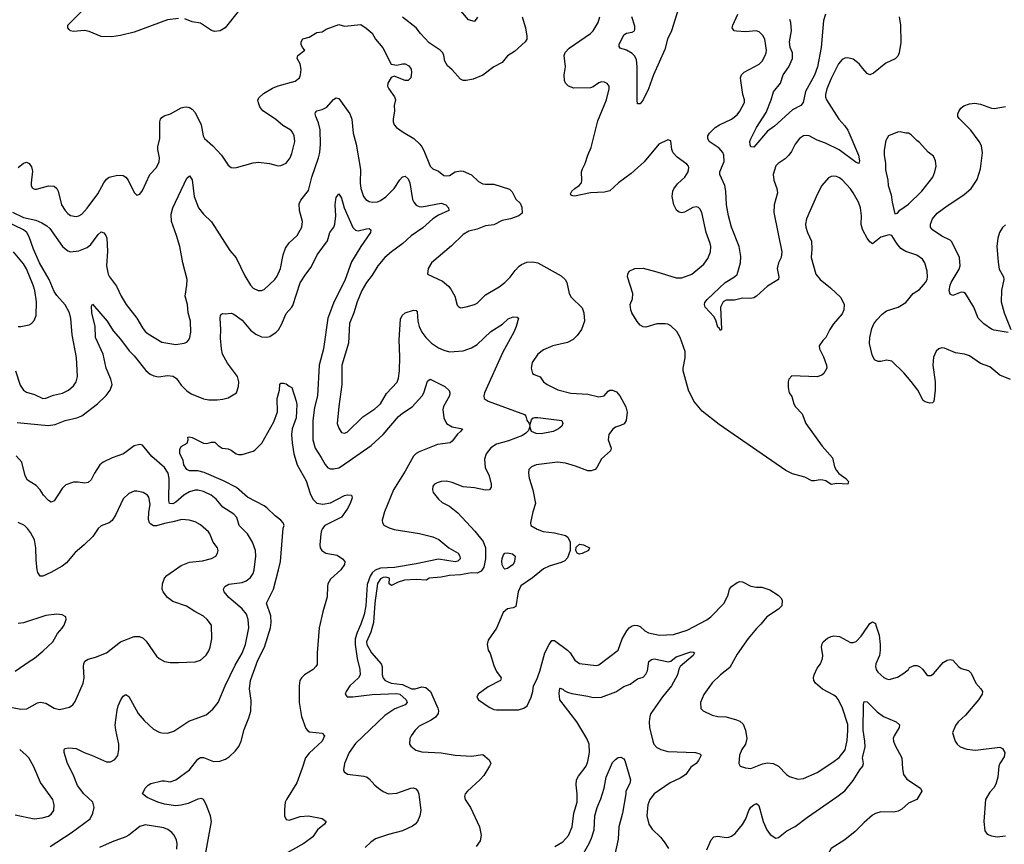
# Model space of a CAD drawing. Header units: inches. Extents: x 1682530 to 1839546, y 640742 to 791647.
# Tile 470 of 656: x 1723902 to 1731022, y 771925 to 777890. Entities that reach past the tile are written whole.
import ezdxf

# ---------------------------------------------------------------- set-up
doc = ezdxf.new("R2010")
doc.units = ezdxf.units.IN
doc.header["$MEASUREMENT"] = 0
doc.layers.add('B7727', color=7, linetype='Continuous')
doc.layers.add('B7737', color=7, linetype='Continuous')

msp = doc.modelspace()

# ---------------------------------------------------------------- linework, layer by layer
at = {"layer": 'B7727', "color": 5}
for points, elevation in [([(1728678.4, 778010), (1728615.5, 777810), (1728587.3, 777750), (1728566.3, 777673.7), (1728485.8, 777490), (1728450.2, 777389.8), (1728410, 777309.3), (1728390, 777281.2), (1728381.2, 777281.2), (1728370, 777282), (1728366.9, 777306.9), (1728367.9, 777550), (1728361.6, 777601.6), (1728347.4, 777627.4), (1728330, 777644.4), (1728290, 777668.5), (1728244.9, 777684.9), (1728236.6, 777696.6), (1728236.3, 777710), (1728270, 777780.4), (1728290, 777791.8), (1728330, 777798.9), (1728347.3, 777810), (1728350, 777818), (1728350, 777842), (1728329.6, 777910.4)], 760), ([(1725050, 777899.3), (1724970, 777888.6), (1724730, 777800.3), (1724630, 777775.3), (1724567.1, 777767.1), (1724490, 777767.8), (1724404.4, 777804.4), (1724370, 777811.5), (1724290, 777805.6), (1724270, 777809.5), (1724258.9, 777818.9), (1724249.2, 777830), (1724249.3, 777850), (1724349.7, 777950.3)], 780), ([(1725482.8, 777950), (1725387.7, 777830), (1725350.8, 777810), (1725310, 777805.1), (1725290, 777811.6), (1725210, 777864.2), (1725150, 777874.7), (1725095.9, 777895.9)], 780), ([(1727211.8, 777908.2), (1727190, 777878), (1727148.6, 777888.6), (1727077, 777970)], 760), ([(1727536.4, 777910), (1727559.3, 777830), (1727570.4, 777770), (1727570.4, 777750), (1727557.3, 777730), (1727479.3, 777660.7), (1727430.4, 777629.6), (1727390, 777581.2), (1727330, 777549), (1727250, 777489.3), (1727180.5, 777459.5), (1727130, 777449.6), (1727110, 777449.6), (1727090, 777459.5), (1727030, 777527), (1726996.6, 777556.6), (1726977, 777590), (1726969.6, 777630), (1726960.7, 777650), (1726943.7, 777670), (1726862, 777722), (1726799.5, 777790), (1726769.4, 777830), (1726670, 777907.8)], 780), ([(1730000, 776367.8), (1729995.8, 776375.8), (1729988.2, 776408.2), (1729989.7, 776470), (1729981.7, 776530), (1729968.3, 776570), (1729930, 776636.3), (1729910, 776666.3), (1729850, 776731.8), (1729830, 776745.1), (1729810, 776754.5), (1729790, 776757), (1729770, 776755.1), (1729750, 776746.6), (1729703, 776690), (1729670.3, 776629.7), (1729592, 776450), (1729584.9, 776410), (1729586.7, 776390), (1729599.5, 776350), (1729627.7, 776287.8), (1729630.4, 776230), (1729626.7, 776170), (1729658.4, 776050), (1729690.4, 776010), (1729766.4, 775950), (1729839.3, 775879.3), (1729863.8, 775830), (1729863, 775790), (1729850, 775761.2), (1729787.3, 775690), (1729760.7, 775650), (1729730.8, 775590), (1729711, 775570), (1729684, 775530), (1729684.9, 775510), (1729715.5, 775450), (1729737.1, 775390), (1729738, 775370), (1729717.3, 775330), (1729702, 775318), (1729670, 775307.3), (1729486.7, 775313.3), (1729464, 775290), (1729459.1, 775270), (1729460.5, 775230), (1729467.7, 775190), (1729484.9, 775164.9), (1729500.4, 775110), (1729512.7, 775090), (1729559.7, 775039.7), (1729586.7, 774970), (1729705.5, 774805.5), (1729779.6, 774719.6), (1729795.3, 774655.3), (1729808.1, 774628.1), (1729826.2, 774606.2), (1729876, 774570), (1729896, 774550), (1729890, 774529.3), (1729810, 774534), (1729770, 774528.7), (1729732.9, 774552.9), (1729710, 774559), (1729690, 774561.2), (1729650, 774553.2), (1729630, 774554), (1729580.1, 774580.1), (1729490, 774604.7), (1729442.9, 774630), (1728960.5, 774960.5), (1728838.5, 775058.5), (1728777.3, 775130), (1728738.4, 775210), (1728700.7, 775350), (1728700.7, 775370), (1728715.1, 775444.9), (1728714.7, 775490), (1728678.2, 775590), (1728654, 775634), (1728610, 775676.4), (1728590, 775687.4), (1728570, 775690.9), (1728510, 775690.9), (1728430, 775665.6), (1728410, 775667), (1728390, 775680.9), (1728366.6, 775706.6), (1728329.7, 775770), (1728322, 775790), (1728317.6, 775830), (1728332.4, 775870), (1728336, 775910), (1728298.3, 776030), (1728298.7, 776050), (1728310, 776070.4), (1728350.9, 776089.1), (1728410, 776091.4), (1728510, 776066), (1728650, 776022), (1728690, 776022.4), (1728762.9, 776050), (1728850, 776122), (1728878.7, 776161.3), (1728898.3, 776210), (1728899.8, 776250), (1728895.3, 776270), (1728866.6, 776350), (1728834.6, 776494.6), (1728821.3, 776521.3), (1728810, 776532.3), (1728795.3, 776535.3), (1728770, 776531.6), (1728710, 776497), (1728690, 776492.3), (1728670, 776497.2), (1728651.8, 776511.8), (1728631.5, 776551.5), (1728621.6, 776610), (1728626, 776650), (1728632.5, 776667.5), (1728658, 776702), (1728712.6, 776750), (1728736.9, 776790), (1728740.1, 776820.1), (1728739.5, 776830), (1728725.6, 776845.6), (1728656.1, 776896.1), (1728628, 776928), (1728618.3, 776950), (1728610, 777014), (1728590, 777021.2), (1728524.9, 776990), (1728418.2, 776861.8), (1728323.2, 776776.8), (1728233.4, 776710), (1728170, 776652), (1728130, 776642), (1728030, 776637.4), (1727913.6, 776613.6), (1727890, 776618), (1727886, 776630), (1727896, 776650), (1727916, 776670), (1727948.6, 776691.4), (1727964.2, 776710), (1727968.3, 776730), (1727965.4, 776790), (1727971.1, 776810), (1727991, 776850), (1728009.7, 776910), (1728034.9, 776965.1), (1728082.5, 777157.5), (1728145.1, 777310), (1728165.2, 777390), (1728164, 777410), (1728150, 777428.7), (1728130, 777437.2), (1728110, 777439.3), (1728090, 777432.7), (1728050, 777404), (1728030, 777397.2), (1727910, 777395.8), (1727869.6, 777410), (1727849.8, 777429.8), (1727841.5, 777450), (1727840.3, 777490), (1727848.7, 777550), (1727840.4, 777630), (1727847, 777653), (1727875, 777685), (1728029.7, 777790), (1728049.7, 777810), (1728084.7, 777870), (1728098.3, 777910)], 780), ([(1730000, 777536.8), (1729972.3, 777570), (1729930, 777603.7), (1729890, 777615.1), (1729870, 777612.3), (1729850, 777602), (1729822.6, 777570), (1729770, 777465.6), (1729738.9, 777390), (1729728.3, 777350), (1729728.2, 777330), (1729736.5, 777310), (1729826.9, 777170), (1729870, 777122), (1729891.3, 777090), (1729969.1, 776910), (1729976.1, 776870), (1729970.3, 776849.7), (1729950, 776857.4), (1729828.2, 776948.2), (1729730, 776997.5), (1729670, 777018), (1729610, 777048.8), (1729590, 777052.7), (1729570, 777049.7), (1729541.1, 777030), (1729510.3, 776990), (1729484.3, 776935.7), (1729465.2, 776910), (1729437.3, 776882.7), (1729386.4, 776850), (1729370, 776831.8), (1729350.3, 776769.7), (1729356, 776730), (1729378, 776670), (1729382.8, 776637.2), (1729356.9, 776550), (1729355.3, 776495.3), (1729414.3, 776210), (1729408.9, 776170), (1729390.2, 776130), (1729380.3, 776090), (1729391.7, 776030), (1729388.3, 776011.7), (1729310, 775962.4), (1729230, 775889.7), (1729210, 775876.9), (1729190, 775872.2), (1729130, 775876.4), (1729070, 775861.6), (1729010, 775861.6), (1728990, 775849.4), (1728970.4, 775810), (1728978, 775650), (1728970, 775642), (1728959.5, 775659.5), (1728950, 775665.2), (1728936.2, 775716.2), (1728922.7, 775742.7), (1728858.7, 775810), (1728854, 775830), (1728856.2, 775843.8), (1728874, 775866), (1729003.1, 775990), (1729071.3, 776028.7), (1729090, 776046.7), (1729114.5, 776130), (1729118, 776178), (1729103.8, 776250), (1729048.4, 776390), (1729026.9, 776470), (1729012.2, 776550), (1729007.4, 776650), (1729000.6, 776690), (1728964, 776770), (1728965.1, 776790), (1728995.6, 776864.4), (1728994.6, 776910), (1728985.8, 776930), (1728959.6, 776959.6), (1728887.6, 777010), (1728877.6, 777030), (1728877.6, 777050), (1728889.6, 777070), (1728931.6, 777110), (1728961.6, 777130), (1729049.9, 777170.1), (1729090, 777202.3), (1729110, 777228.8), (1729142.7, 777290), (1729143.5, 777310), (1729132.6, 777350), (1729116.9, 777450), (1729115.6, 777470), (1729121.6, 777490), (1729140.7, 777510), (1729250.7, 777569.3), (1729271.1, 777590), (1729293.5, 777630), (1729299.2, 777650), (1729301.5, 777670), (1729291, 777750), (1729275.3, 777775.3), (1729250, 777801.3), (1729228.5, 777808.5), (1729150, 777801.8), (1729085.8, 777805.8), (1729069.6, 777810), (1729053.5, 777830), (1729058.2, 777850), (1729096.5, 777930)], 760), ([(1729730, 777929.5), (1729714.9, 777885.1), (1729698, 777690), (1729670.5, 777549.5), (1729650, 777489.8), (1729583.5, 777370), (1729568.9, 777291.1), (1729550.2, 777269.8), (1729490, 777238.3), (1729359.7, 777120.3), (1729310, 777084.2), (1729210, 776967), (1729190, 776969.3), (1729183.6, 776983.6), (1729183.1, 777010), (1729190, 777027.3), (1729229.7, 777110), (1729301.3, 777218.7), (1729337.1, 777310), (1729352.9, 777367.1), (1729404, 777430), (1729423.1, 777490), (1729464.1, 777550), (1729489.8, 777610), (1729489.8, 777649.8), (1729474.8, 777690), (1729469, 777729), (1729482.4, 777810), (1729479.1, 777870), (1729472.5, 777892.5)], 740), ([(1723890, 776821.8), (1723930, 776852.9), (1723950, 776858.4), (1723970, 776850.6), (1723986.5, 776826.5), (1723995.3, 776795.3), (1723983.6, 776710), (1723985.2, 776690), (1723993, 776673), (1724010, 776663.1), (1724024, 776664), (1724110, 776687.8), (1724150, 776685.4), (1724169.5, 776669.5), (1724179.8, 776650), (1724204.5, 776550), (1724230, 776508.7), (1724250, 776487), (1724270, 776473.4), (1724310, 776465.7), (1724330, 776470.3), (1724350, 776483.1), (1724390, 776526), (1724465.8, 776630), (1724510, 776710.3), (1724530, 776736.1), (1724550, 776750.2), (1724610, 776766.3), (1724650, 776763.1), (1724670.2, 776750.2), (1724686, 776730), (1724730, 776641), (1724750, 776621), (1724770, 776626.8), (1724790, 776654), (1724843.6, 776770), (1724890, 776820.7), (1724910, 776861), (1724912.7, 776890), (1724900.8, 776950), (1724901.2, 776970), (1724914.8, 777030), (1724915.7, 777150), (1724920.8, 777170), (1724930, 777183.1), (1724946.6, 777193.4), (1724991.5, 777208.5), (1725070, 777251.5), (1725090, 777257.4), (1725110, 777260.3), (1725130, 777255.3), (1725150, 777242.4), (1725170, 777219.3), (1725214.3, 777130), (1725229, 777050), (1725238, 777030), (1725297.6, 776977.6), (1725360.4, 776910), (1725410, 776837.3), (1725430, 776820.7), (1725450, 776817.3), (1725470, 776820.5), (1725590, 776855.3), (1725630, 776860.3), (1725708.8, 776848.8), (1725770, 776832.4), (1725790, 776835.8), (1725830, 776853), (1725857.4, 776890), (1725870, 776921), (1725887.4, 776990), (1725890.6, 777010), (1725886.6, 777050), (1725875.5, 777075.5), (1725862, 777090), (1725805.7, 777125.7), (1725751.4, 777171.4), (1725660.5, 777230), (1725639.5, 777259.5), (1725627.9, 777287.9), (1725625, 777310), (1725632.9, 777327.1), (1725664.9, 777355.1), (1725730, 777395.6), (1725770, 777412), (1725894.2, 777445.8), (1725925.6, 777470), (1725933.3, 777490), (1725936.9, 777530), (1725929.6, 777570), (1725909.6, 777610.4), (1725912.7, 777630), (1725962.7, 777670), (1725948, 777688), (1725938.4, 777710), (1725937.6, 777730), (1725948.7, 777751.3), (1725996, 777764), (1726050, 777798), (1726090, 777802.8), (1726118.6, 777821.4), (1726210, 777856.3), (1726250, 777843.8), (1726370, 777856), (1726408, 777828), (1726450, 777791.3), (1726475.5, 777750), (1726527.3, 777687.3), (1726587.1, 777567.1), (1726630, 777561), (1726670, 777571), (1726690, 777571), (1726715.9, 777555.9), (1726733, 777533), (1726736.3, 777510), (1726730.6, 777470), (1726711, 777450), (1726688.7, 777450), (1726610, 777481.2), (1726587.7, 777472.3), (1726564.7, 777430), (1726562.8, 777410), (1726570.7, 777390), (1726612.9, 777332.9), (1726618.4, 777310), (1726610.5, 777270), (1726612.7, 777230), (1726601.6, 777170), (1726603, 777150), (1726610.6, 777130), (1726627.3, 777110), (1726675.4, 777075.4), (1726751.2, 777031.2), (1726795.3, 776990), (1726811, 776971), (1726824.3, 776944.3), (1726870.2, 776830.2), (1726890, 776810.4), (1726930, 776794.9), (1726970, 776763.8), (1726990, 776760.4), (1727010, 776763.8), (1727051.2, 776788.8), (1727090, 776795.8), (1727110, 776794), (1727170, 776768.7), (1727219.9, 776719.9), (1727250, 776703.7), (1727270, 776699.5), (1727330, 776699.5), (1727443.4, 776663.4), (1727464.4, 776644.4), (1727490, 776591), (1727522, 776562), (1727533.7, 776533.7), (1727534.8, 776490), (1727511.3, 776470), (1727450.3, 776449.7), (1727390, 776438.3), (1727330, 776406.4), (1727270, 776399), (1727210, 776374), (1727150, 776359.2), (1727110, 776336.3), (1727025.7, 776254.3), (1726881, 776130), (1726856, 776090), (1726852, 776050), (1726958.7, 775998.7), (1727002, 775962), (1727019.9, 775939.9), (1727048.2, 775890), (1727065.5, 775825.5), (1727074.4, 775814.4), (1727090, 775806.4), (1727130, 775812), (1727190, 775828.5), (1727210, 775840.4), (1727270, 775899.3), (1727370, 775958), (1727410, 775988.2), (1727450, 776028.2), (1727483.9, 776076.1), (1727513.1, 776106.9), (1727530, 776119.6), (1727570, 776136), (1727610, 776139.5), (1727650, 776130.3), (1727818.2, 776038.2), (1727846.7, 776010), (1727857.6, 775990), (1727876.4, 775910), (1727890, 775882.8), (1727970, 775804.7), (1727980.7, 775770), (1727986.8, 775710), (1727964, 775650), (1727933.4, 775606.6), (1727903.4, 775576.6), (1727864.4, 775555.6), (1727758, 775530), (1727690, 775502), (1727650, 775469.4), (1727608.5, 775410), (1727601.6, 775370), (1727610, 775331.3), (1727622.4, 775322.4), (1727666.2, 775306.2), (1727690.7, 775270), (1727716, 775250), (1727792.8, 775212.8), (1727887.7, 775187.7), (1728010, 775180.3), (1728090, 775160.7), (1728129.3, 775170), (1728157.5, 775202.5), (1728170, 775210.4), (1728190, 775210.4), (1728216.7, 775196.7), (1728241.3, 775170), (1728284.4, 775090), (1728294, 775050), (1728287.3, 774990), (1728272.7, 774967.3), (1728246.7, 774953.3), (1728210, 774942), (1728190, 774926.6), (1728162, 774890), (1728157.6, 774850), (1728179.1, 774790), (1728174, 774770), (1728110, 774712.3), (1728075.8, 774650), (1728063.4, 774636.6), (1728033.7, 774626.3), (1728010, 774626.3), (1727920.6, 774660.6), (1727850, 774681.7), (1727790, 774689.7), (1727638, 774670), (1727603.9, 774656.1), (1727584.9, 774635.1), (1727582.4, 774610), (1727586.7, 774573.3), (1727611.7, 774490), (1727631.6, 774390), (1727613.1, 774330), (1727596.4, 774250), (1727599.1, 774230), (1727643.4, 774203.4), (1727686.6, 774186.6), (1727770, 774178.5), (1727850, 774159.6), (1727865.5, 774145.5), (1727882.6, 774110), (1727883.9, 774050), (1727862.3, 773997.7), (1727843.6, 773976.4), (1727816.5, 773963.5), (1727730, 773937.7), (1727690, 773918.4), (1727610, 773853.5), (1727525, 773795), (1727507.8, 773752.2), (1727490, 773645.2), (1727470, 773635.1), (1727430, 773627), (1727399.3, 773600.7), (1727350, 773489), (1727290, 773402), (1727283.6, 773370), (1727289, 773330), (1727305.3, 773305.3), (1727330, 773218), (1727350, 773176), (1727382.8, 773130), (1727378.8, 773110), (1727290, 773064.2), (1727217.1, 773010), (1727207.7, 772990), (1727218.8, 772970), (1727296.7, 772916.7), (1727330, 772900.7), (1727350, 772896.3), (1727510, 772896.3), (1727548.7, 772910), (1727572.4, 772927.6), (1727601.3, 772990), (1727613.3, 773030), (1727617.6, 773070), (1727642.4, 773117.6), (1727663.5, 773176.5), (1727699.6, 773310), (1727730, 773370.8), (1727750, 773398.8), (1727770, 773398.8), (1727862.4, 773330), (1727883.1, 773310), (1727916.2, 773256.2), (1727950, 773232.4), (1728070, 773218.7), (1728090, 773223.7), (1728230, 773328.2), (1728258.2, 773410), (1728293, 773470), (1728310, 773490.4), (1728330, 773504.4), (1728350, 773510.5), (1728370, 773508.4), (1728390, 773499.3), (1728423.8, 773470), (1728450, 773454.3), (1728530, 773437.7), (1728630, 773441.7), (1728730, 773473.7), (1728870, 773547.5), (1728900.4, 773570), (1728995.3, 773670), (1729026, 773730), (1729035.1, 773770), (1729049.6, 773790), (1729090, 773819.5), (1729110, 773826.7), (1729130, 773824.4), (1729190, 773792), (1729230, 773784.6), (1729270, 773783.7), (1729325.9, 773765.9), (1729386.7, 773726.7), (1729406.6, 773706.6), (1729414.9, 773690), (1729412.4, 773650), (1729390, 773625.6), (1729306, 773570), (1729262.6, 773517.4), (1729230, 773487), (1729170, 773413.6), (1729090, 773300.7), (1729036.6, 773203.4), (1728970, 773151.6), (1728910, 773092.3), (1728850, 773009), (1728825.5, 772950), (1728827.5, 772907.5), (1728844.7, 772890), (1728910, 772859.5), (1728950, 772850.3), (1729010, 772846), (1729085.5, 772825.5), (1729110, 772814.7), (1729132.8, 772792.8), (1729151.8, 772750), (1729159.5, 772690), (1729150.5, 772650), (1729123.8, 772610), (1729108, 772570), (1729102, 772510), (1729111.3, 772490), (1729150, 772477.1), (1729190, 772472.4), (1729272.9, 772507.1), (1729310, 772514.4), (1729350, 772510.4), (1729388.9, 772488.9), (1729448, 772430), (1729470, 772415.8), (1729530, 772397.1), (1729570, 772400.4), (1729670, 772444.6), (1729782, 772518), (1729827.2, 772552.8), (1729871.1, 772608.9), (1729885.4, 772674.6), (1729891.8, 772748.2), (1729890.6, 772790.6), (1729852.5, 772910), (1729823.9, 772970), (1729810, 772989.7), (1729790, 773004.7), (1729707.5, 773047.5), (1729658, 773090), (1729644.7, 773110), (1729642, 773130), (1729646.6, 773150), (1729670, 773199.1), (1729692.3, 773230), (1729707, 773270), (1729709.5, 773290.5), (1729700.5, 773350), (1729704, 773376), (1729712, 773390), (1729743.5, 773416.5), (1729770, 773428.5), (1729790, 773431.8), (1729830, 773428.5), (1729910, 773384.2), (1729930, 773384.2), (1729950, 773392), (1729988.2, 773430), (1730000, 773447.6)], 780), ([(1723850, 776498.3), (1723930, 776460.1), (1724018.9, 776438.9), (1724060.9, 776420.9), (1724098.9, 776398.9), (1724119.7, 776379.7), (1724211.2, 776250), (1724250, 776217.2), (1724270, 776211.3), (1724330, 776217.5), (1724390, 776241.2), (1724415.6, 776264.4), (1724470, 776337.1), (1724490, 776354.9), (1724510, 776347.7), (1724525.5, 776330), (1724532.4, 776310), (1724535.8, 776215.8), (1724529.2, 776110), (1724540.7, 776050), (1724550.2, 776030), (1724602.3, 775962.3), (1724635.2, 775890), (1724672.8, 775830), (1724749.1, 775730), (1724790, 775660.3), (1724810, 775633.7), (1724830, 775616.5), (1724930, 775557.4), (1725030, 775539.6), (1725091.1, 775548.9), (1725110, 775558), (1725125.3, 775574.7), (1725133, 775590), (1725139.7, 775630), (1725136.9, 775710), (1725121.1, 775770), (1725116.1, 775830), (1725099.2, 775890), (1725110.9, 775970), (1725112, 776010), (1725080.4, 776130), (1725059.8, 776250), (1725036.4, 776330), (1724999.8, 776430), (1724996.2, 776483.8), (1725008.6, 776530), (1725110, 776744), (1725130, 776761), (1725150, 776731.3), (1725163.1, 776610), (1725194.6, 776530), (1725230, 776483.1), (1725290, 776428.4), (1725421.3, 776221.3), (1725466.8, 776166.8), (1725530, 776038), (1725570, 775970.4), (1725590, 775948.8), (1725626.8, 775930), (1725650, 775930.3), (1725670, 775937.6), (1725746.6, 776010), (1725764.5, 776035.5), (1725787.3, 776090), (1725807, 776190), (1725823.8, 776236.2), (1725850, 776275.3), (1725908, 776330), (1725941.1, 776390), (1725946.9, 776430), (1725925.3, 776510), (1725922.7, 776557.3), (1725935.1, 776584.9), (1725990, 776653.4), (1726014, 776750), (1726063.6, 776890), (1726071.7, 776930), (1726076, 776990), (1726073.8, 777093.8), (1726063.2, 777143.2), (1726043.5, 777190), (1726039.1, 777210), (1726041.8, 777218.2), (1726050, 777231.7), (1726090, 777240.9), (1726122.2, 777257.8), (1726170, 777313), (1726190, 777324), (1726210, 777318.8), (1726288.4, 777210), (1726303.1, 777170), (1726314.4, 777070), (1726336.1, 776990), (1726367.1, 776807.1), (1726364.7, 776710), (1726368.3, 776670), (1726389, 776610), (1726404.9, 776590), (1726430, 776573.7), (1726450, 776569), (1726490, 776571.8), (1726510, 776580.9), (1726550, 776609.1), (1726609.8, 776670), (1726650, 776730.4), (1726670, 776752.4), (1726690, 776757.1), (1726710, 776738), (1726722.4, 776710), (1726742.8, 776590), (1726751.7, 776570), (1726770, 776548.7), (1726790, 776538.3), (1726810, 776535.8), (1726950, 776562.3), (1726982.6, 776550), (1727002, 776530), (1727005.5, 776510), (1726930, 776476.8), (1726890, 776449.7), (1726816.6, 776383.4), (1726733.8, 776326.2), (1726672.7, 776270), (1726590, 776210.8), (1726542.8, 776170), (1726491.1, 776110), (1726450, 776042.6), (1726410, 775989.7), (1726376, 775930), (1726342.7, 775850), (1726318.2, 775770), (1726287.2, 775692.8), (1726279.7, 775550), (1726231.8, 775390), (1726232.2, 775250), (1726209.1, 775090.9), (1726198.6, 774970), (1726210, 774934.9), (1726224.7, 774910), (1726230, 774903.6), (1726250, 774898.2), (1726270, 774906.4), (1726382.7, 775017.3), (1726470, 775073.8), (1726510, 775111.7), (1726555.2, 775184.8), (1726631.3, 775268.7), (1726642.4, 775297.6), (1726647.7, 775350), (1726650.5, 775450), (1726645.4, 775574.6), (1726656.3, 775723.7), (1726668.4, 775750), (1726689.6, 775770), (1726750, 775788.5), (1726770, 775787.3), (1726776.5, 775776.5), (1726781.8, 775710), (1726791.1, 775670), (1726810.1, 775630.1), (1726838.5, 775590), (1726879.6, 775550), (1726930, 775516.9), (1726970, 775498.5), (1727010, 775488), (1727110, 775495.5), (1727170, 775516.5), (1727210, 775540.7), (1727310, 775633.8), (1727392.2, 775687.8), (1727434.6, 775725.4), (1727470, 775739.5), (1727498.7, 775738.7), (1727510, 775731), (1727492.9, 775670), (1727475.6, 775630), (1727395.8, 775484.2), (1727262.6, 775190), (1727258.4, 775170), (1727262, 775150), (1727290.8, 775130), (1727553, 775033), (1727562.4, 775022.4), (1727570, 774992), (1727586, 774970), (1727590, 774954), (1727603.7, 774996.3), (1727612.7, 775007.3), (1727627.8, 775012.2), (1727650, 775012.9), (1727822, 774990), (1727830.7, 774970), (1727822.8, 774950), (1727798.8, 774930), (1727758.8, 774910), (1727673.6, 774893.6), (1727636.6, 774896.6), (1727604, 774910), (1727590, 774946), (1727580.7, 774919.3), (1727562.2, 774897.8), (1727538.4, 774881.6), (1727436.8, 774843.2), (1727350, 774819.8), (1727310, 774793.1), (1727274.7, 774750), (1727262.2, 774710), (1727269.1, 774650), (1727297.2, 774590), (1727310.3, 774530), (1727311.7, 774508.3), (1727298.8, 774490), (1727270, 774485.8), (1727190, 774502.8), (1727110, 774510.9), (1727030, 774542.9), (1726987.9, 774552.1), (1726950, 774549.4), (1726919.9, 774540.1), (1726901, 774530), (1726890, 774515.3), (1726887.3, 774490), (1726891, 774470), (1726930, 774421), (1726957.5, 774397.5), (1727010.3, 774370.3), (1727070, 774322), (1727192.7, 774190), (1727254.1, 774114.1), (1727270.1, 774070.1), (1727269.7, 773990), (1727258.3, 773930), (1727238.4, 773901.6), (1727210, 773886.6), (1727170, 773887.7), (1727090, 773873.6), (1727010.3, 773869.7), (1726950, 773857.4), (1726862, 773850), (1726844.7, 773835.3), (1726770, 773839.6), (1726685.7, 773834.3), (1726638.7, 773821.3), (1726590, 773797.2), (1726574, 773810), (1726576.2, 773850), (1726550, 773856.2), (1726530, 773855), (1726510, 773844.7), (1726490, 773811.5), (1726470.2, 773670), (1726460.1, 773530), (1726441.3, 773458.7), (1726410.2, 773390), (1726413.2, 773370), (1726446.4, 773310), (1726515.2, 773230), (1726523.2, 773210), (1726522, 773150), (1726530, 773126.5), (1726543.9, 773110), (1726587.7, 773090), (1726670, 773079.8), (1726734.8, 773050), (1726762.7, 773050), (1726810, 773063.3), (1726838, 773058), (1726872.7, 773030), (1726926.7, 772910), (1726931, 772890), (1726927.5, 772870), (1726910, 772844.5), (1726877.3, 772822.7), (1726790, 772778.3), (1726761.3, 772750), (1726732.4, 772710), (1726724.4, 772690), (1726721.6, 772650), (1726730, 772634.8), (1726765.7, 772605.7), (1726810, 772594.4), (1726950, 772585.8), (1727050, 772569), (1727170, 772562), (1727250, 772573.7), (1727296.7, 772536.7), (1727308, 772510), (1727300.5, 772490), (1727257.6, 772422.4), (1727229.3, 772390.7), (1727139.5, 772310), (1727123.1, 772290), (1727117.6, 772270), (1727123.1, 772250), (1727161.1, 772190), (1727226.3, 772050), (1727239.5, 771990), (1727232.7, 771950), (1727202, 771910)], 760), ([(1723883.7, 774976.3), (1724106.6, 774953.4), (1724158.8, 774961.2), (1724230, 774990.2), (1724316, 775010), (1724350, 775024.4), (1724465.6, 775110), (1724527.8, 775172.2), (1724556.9, 775210), (1724571.2, 775250), (1724561.7, 775290), (1724527.8, 775370), (1724506, 775470), (1724449.8, 775590), (1724447.1, 775670), (1724423.1, 775770), (1724421.2, 775818.8), (1724428, 775832), (1724535.5, 775710), (1724578.3, 775638.3), (1724630, 775579.5), (1724693.3, 775493.3), (1724730, 775457.8), (1724812.8, 775352.8), (1724845.3, 775325.3), (1724872.8, 775312.8), (1724906.4, 775306.4), (1724970, 775316.3), (1725011.5, 775311.5), (1725035, 775295), (1725070, 775245.3), (1725110, 775204.7), (1725142.9, 775182.9), (1725230, 775146.2), (1725270, 775139.6), (1725330, 775139.5), (1725370, 775143.8), (1725410, 775154.8), (1725470, 775191.3), (1725484.2, 775235.8), (1725485.4, 775270), (1725476.8, 775310), (1725405.4, 775405.4), (1725368.4, 775470), (1725360.2, 775510), (1725354.2, 775585.8), (1725357.2, 775650), (1725351.2, 775730), (1725354.5, 775750), (1725360.5, 775759.5), (1725370, 775763.8), (1725390, 775761.7), (1725430, 775767), (1725450, 775760.3), (1725510, 775716.9), (1725570, 775643.6), (1725610, 775614.4), (1725650, 775596.1), (1725690, 775592.9), (1725710, 775598.3), (1725757.4, 775630), (1725772.6, 775647.4), (1725794.4, 775685.6), (1725830, 775764.4), (1725870, 775810.4), (1725876.4, 775823.6), (1725930, 775986.4), (1725970, 776048.4), (1726010, 776099.3), (1726054, 776190), (1726127.1, 776290), (1726144.7, 776350), (1726172.8, 776390), (1726180.4, 776410), (1726188.7, 776471.3), (1726183.7, 776550), (1726187.3, 776590), (1726190, 776602.8), (1726210, 776630.6), (1726230, 776598.8), (1726247.8, 776527.8), (1726310, 776386.4), (1726330, 776367.2), (1726350, 776362.8), (1726410, 776378), (1726430, 776378.4), (1726440.5, 776370), (1726438.7, 776350), (1726370, 776249.3), (1726302.5, 776137.5), (1726256, 776010), (1726170, 775840.5), (1726129.4, 775730), (1726099, 775510), (1726068, 775390), (1726056.6, 775170), (1726034.6, 775085.4), (1726021.8, 774990), (1726020.7, 774850), (1726038.2, 774790), (1726082.9, 774722.9), (1726110, 774672.7), (1726130, 774648.8), (1726150, 774641.7), (1726170, 774640.9), (1726210, 774649.1), (1726230, 774660.3), (1726444.2, 774810), (1726531.1, 774890), (1726641.5, 775018.5), (1726670, 775043.2), (1726739.8, 775090), (1726812.8, 775170), (1726824, 775190), (1726850, 775276), (1726870, 775290.5), (1726977.1, 775237.1), (1727007, 775207), (1727012.2, 775190), (1727010.2, 775170), (1726967.7, 775092.3), (1726963, 775070), (1726968.7, 775010), (1726989.2, 774970), (1727030, 774944), (1727104.7, 774930), (1727090.8, 774910), (1727067.6, 774892.4), (1727030, 774840.7), (1727014, 774830), (1726923.4, 774816.6), (1726790, 774764.8), (1726770, 774752.8), (1726750, 774732.7), (1726690, 774624.7), (1726606.2, 774490), (1726540.2, 774330), (1726522.4, 774270), (1726524.9, 774250), (1726534.4, 774234.4), (1726574, 774214), (1726610, 774203.2), (1726792.1, 774172.1), (1726890, 774148.9), (1726933.4, 774130), (1727006, 774070), (1727071.6, 774031.6), (1727084, 774010), (1727086.3, 773990), (1727070, 773973.7), (1727050, 773968.5), (1726930, 773986.5), (1726770, 773952.8), (1726613.4, 773926.6), (1726510, 773921.6), (1726471.9, 773908.1), (1726450.5, 773889.5), (1726435.4, 773864.6), (1726415.4, 773804.6), (1726404.7, 773650), (1726393.5, 773586.5), (1726370, 773518.4), (1726342.2, 773457.8), (1726328.5, 773410), (1726328.7, 773370), (1726342.7, 773270), (1726362.6, 773190), (1726364.9, 773150), (1726352.7, 773130), (1726290, 773072.3), (1726262, 773030), (1726254.8, 773010), (1726270.7, 772990.7), (1726310, 772990.5), (1726451.8, 773008.2), (1726630, 773015), (1726652, 773010), (1726695.8, 772970), (1726704.4, 772950), (1726690, 772934), (1726614.4, 772905.6), (1726543.5, 772856.5), (1726330, 772654.7), (1726284.2, 772590), (1726250.6, 772510), (1726243.5, 772463.5), (1726247.9, 772447.9), (1726273.2, 772433.2), (1726390, 772418), (1726414, 772410), (1726430, 772399.3), (1726470, 772352.2), (1726497.6, 772330), (1726530, 772306.7), (1726570, 772290.3), (1726630, 772293.8), (1726730, 772331.5), (1726750, 772333.4), (1726767.1, 772327.1), (1726782, 772310), (1726788.5, 772288.5), (1726803, 772170), (1726795.5, 772130), (1726779.3, 772090), (1726763, 772070), (1726743.4, 772056.6), (1726670, 772022), (1726570, 771995.4), (1726475.9, 771964.1), (1726440.6, 771939.4), (1726399.1, 771900.9)], 740), ([(1723870.7, 775350.7), (1723905.1, 775245.1), (1723930, 775210.4), (1723950, 775195.3), (1724010, 775179.5), (1724070, 775150.4), (1724090, 775152.2), (1724145.7, 775174.3), (1724210.7, 775189.3), (1724254, 775210), (1724290, 775242.4), (1724309.6, 775270), (1724320.7, 775310), (1724313.6, 775446.4), (1724282, 775610), (1724272.6, 775727.4), (1724261.1, 775770), (1724230, 775827.2), (1724170, 775894), (1724150, 775924.4), (1724114.4, 776010), (1724046, 776130), (1724001, 776230), (1723970, 776318.9), (1723952.8, 776350), (1723930, 776370.5), (1723804.8, 776430)], 760), ([(1723890, 775670.4), (1723910, 775670.4), (1723970, 775682), (1723987.6, 775692.4), (1724006, 775714), (1724019.7, 775750), (1724023.1, 775850), (1724010.7, 775930), (1723999.3, 775970), (1723950, 776087.8), (1723930, 776124), (1723856.9, 776210)], 780), ([(1725244.5, 771850), (1725289, 772090), (1725281.1, 772130), (1725250, 772212), (1725230, 772249.6), (1725215.8, 772255.8), (1725190, 772251.6), (1725120.5, 772219.5), (1725070, 772207.4), (1725030, 772204.1), (1724950, 772215.9), (1724900.7, 772230), (1724822.6, 772262.6), (1724789.2, 772290), (1724809.5, 772330), (1724830, 772352.4), (1724850, 772363.8), (1724930, 772383.7), (1724950, 772384.6), (1724990, 772376.9), (1725030, 772391.5), (1725130, 772463.6), (1725190, 772539.5), (1725210, 772553.6), (1725230, 772553.2), (1725303.4, 772523.4), (1725350, 772525.5), (1725390, 772541.1), (1725419.6, 772560.4), (1725460.9, 772599.1), (1725486.8, 772633.2), (1725503.7, 772670), (1725525, 772755), (1725559.3, 772840.7), (1725572.7, 772887.3), (1725575.7, 772964.3), (1725564.9, 773050), (1725570.6, 773110), (1725624.3, 773255.7), (1725671.8, 773350), (1725716.5, 773490), (1725721.3, 773530), (1725718.5, 773578.5), (1725686.8, 773670), (1725736.5, 773770), (1725774.6, 773910), (1725786.9, 773970), (1725808.3, 774211.7), (1725815.1, 774230), (1725807, 774250), (1725789.6, 774270), (1725750, 774301.3), (1725690, 774359.7), (1725670, 774374.3), (1725550, 774436.9), (1725470, 774506.2), (1725375.1, 774555.1), (1725235.5, 774615.5), (1725190, 774625.3), (1725130, 774627), (1725110, 774637.2), (1725090, 774669), (1725082.9, 774702.9), (1725059, 774750), (1725060.2, 774779.8), (1725070, 774802), (1725113.6, 774826.4), (1725121.2, 774850), (1725118, 774870), (1725126.8, 774873.2), (1725150, 774868.2), (1725230, 774827.7), (1725256, 774824), (1725290, 774832.7), (1725312.7, 774832.7), (1725336, 774810), (1725366, 774790), (1725410, 774784.9), (1725430, 774776.3), (1725466.8, 774750), (1725485.2, 774745.3), (1725510, 774745.3), (1725590, 774768.5), (1725603.3, 774776.7), (1725653.1, 774826.9), (1725740.1, 774979.9), (1725765.8, 775054.2), (1725763.5, 775150), (1725780.7, 775210), (1725783.7, 775250), (1725790, 775261), (1725810, 775260.7), (1725830, 775256.3), (1725850, 775238.8), (1725870.7, 775230), (1725902, 775130), (1725905.7, 775105.7), (1725900.5, 775010), (1725872.8, 774930), (1725867.5, 774890), (1725871.1, 774830), (1725883.9, 774750), (1725907.3, 774670), (1725973.3, 774553.3), (1726002.4, 774462.4), (1726022, 774422), (1726050, 774391.8), (1726094.1, 774385.9), (1726150, 774394.9), (1726250, 774448.5), (1726270, 774453.7), (1726302, 774450), (1726307.3, 774430), (1726292.7, 774390), (1726270.4, 774350), (1726230, 774292), (1726108.9, 774231.1), (1726090.6, 774210), (1726084.9, 774195.1), (1726078.4, 774170), (1726071.8, 774090), (1726075.3, 774070), (1726087, 774050), (1726116, 774030), (1726197.2, 774017.2), (1726237.3, 773990), (1726253.4, 773970), (1726250.5, 773950), (1726224.4, 773910), (1726150, 773843), (1726131.3, 773810), (1726126.9, 773790), (1726125.9, 773714.1), (1726093.3, 773606.7), (1726067.5, 773490), (1726053.1, 773310), (1726053.4, 773226.6), (1726044.6, 773210), (1726023.7, 773190), (1725960.4, 773150), (1725938.9, 773130), (1725928.5, 773110), (1725922.2, 773070), (1725922.2, 772950), (1725939, 772850), (1725970, 772761.6), (1725985.2, 772745.2), (1725998.4, 772738.4), (1726088.8, 772728.8), (1726106.4, 772710), (1726088.9, 772670), (1725995, 772585), (1725969.2, 772550), (1725945.6, 772474.4), (1725905.2, 772370), (1725830.2, 772249.8), (1725822.7, 772230), (1725816.5, 772176.5), (1725817.1, 772130), (1725830, 772104), (1725850, 772100.4), (1725930, 772126.5), (1725990, 772131.1), (1726090, 772110.5), (1726118, 772090), (1726106, 772070), (1726054.9, 772030), (1726022, 771978), (1725955.5, 771930), (1725814.6, 771850)], 720), ([(1724121.2, 771910), (1724273.4, 772006.6), (1724410.4, 772109.6), (1724431.6, 772150), (1724440.3, 772190), (1724429.7, 772230), (1724365.7, 772290), (1724319.1, 772350), (1724289, 772429), (1724246.3, 772510), (1724222.9, 772590), (1724223.7, 772610), (1724230, 772617.3), (1724256.2, 772623.8), (1724310, 772618), (1724367.7, 772587.7), (1724420.5, 772570), (1724530, 772521.7), (1724558.2, 772521.8), (1724590, 772538), (1724611.9, 772568.1), (1724619.3, 772610), (1724618.9, 772650), (1724597.2, 772750), (1724593.1, 772790), (1724605.6, 772894.4), (1724613.9, 772926.1), (1724633.6, 772970), (1724650, 772997.3), (1724670, 773007.7), (1724690, 772994), (1724759.5, 772870), (1724801.2, 772821.2), (1724870, 772757.4), (1724910, 772736), (1724930, 772730.3), (1724970, 772728.9), (1725016.8, 772743.2), (1725124.8, 772815.2), (1725250, 772860.5), (1725297.5, 772902.5), (1725338, 772950), (1725387.3, 773070), (1725460.3, 773219.7), (1725510, 773308.4), (1725533.6, 773370), (1725558.2, 773490), (1725554, 773550), (1725542.7, 773590), (1725510, 773627.6), (1725415.4, 773710), (1725381.6, 773750), (1725374.5, 773770), (1725386, 773790), (1725413.4, 773806.6), (1725510, 773818.2), (1725539.6, 773830), (1725570, 773853.7), (1725590, 773883), (1725598.2, 773910), (1725608.9, 774010), (1725606.2, 774050), (1725585.8, 774110), (1725550, 774171.2), (1725489.6, 774230), (1725471.1, 774290), (1725450, 774313.3), (1725370, 774363.1), (1725321.6, 774421.6), (1725287.1, 774450), (1725230, 774477.8), (1725190, 774487.4), (1725170, 774487.3), (1725130, 774474.4), (1725090, 774451.5), (1725030, 774398.8), (1725010, 774388.5), (1724985.7, 774390), (1724979.4, 774410), (1724983.1, 774570), (1724976.3, 774610), (1724950, 774650.8), (1724856.8, 774730), (1724790, 774811.5), (1724770, 774816.9), (1724730, 774806.4), (1724651.6, 774748.4), (1724570, 774720.2), (1724504.9, 774690), (1724481.1, 774670), (1724441.7, 774610), (1724418.9, 774561.1), (1724397.7, 774542.2), (1724370, 774536.3), (1724325.1, 774545.1), (1724290, 774544.2), (1724235.8, 774524.2), (1724210, 774498.4), (1724150, 774409.2), (1724130, 774400.9), (1724110, 774412.7), (1724075.1, 774450), (1724050, 774489.2), (1724021, 774521), (1723958, 774558), (1723942, 774590), (1723917.3, 774690), (1723876, 774736)], 740), ([(1723787.3, 772927.3), (1723910, 772902.2), (1723954.4, 772905.6), (1724030, 772948.7), (1724050, 772953.1), (1724090, 772945.3), (1724150, 772910.3), (1724190, 772899.3), (1724262.9, 772917.1), (1724285.8, 772934.2), (1724302.7, 772957.3), (1724361.1, 773090), (1724367.4, 773130), (1724362.3, 773210), (1724364.8, 773230), (1724373.6, 773250), (1724395.9, 773264.1), (1724450, 773278.3), (1724529.8, 773310.2), (1724630.9, 773389.1), (1724730, 773426.9), (1724767.5, 773427.5), (1724795.9, 773415.9), (1724815.3, 773395.3), (1724890, 773285.5), (1724910, 773268.2), (1724950, 773248.2), (1724990, 773239.3), (1725050, 773240.5), (1725170, 773245.5), (1725210, 773256.3), (1725250, 773293.4), (1725270, 773324), (1725279.7, 773350), (1725291.3, 773410), (1725289.3, 773510), (1725258.4, 773550), (1725230, 773575.1), (1725168.2, 773608.2), (1725107.8, 773647.8), (1725010, 773681.3), (1724970, 773709.7), (1724939.8, 773750), (1724933.3, 773770), (1724935.3, 773810), (1724949.8, 773850), (1724965.1, 773870), (1725070, 773941.2), (1725130, 773965.6), (1725224.7, 773975.3), (1725290, 773991.5), (1725319.7, 774010), (1725332.8, 774030), (1725336.4, 774050), (1725331.3, 774070), (1725301.6, 774110), (1725277.3, 774170), (1725266.3, 774186.3), (1725210, 774236.3), (1725170, 774257.4), (1725128.5, 774268.5), (1725073.9, 774273.9), (1725010, 774256.5), (1724950, 774246.3), (1724890, 774228.1), (1724870, 774228.1), (1724850, 774239.7), (1724841.5, 774250), (1724834.4, 774274.4), (1724834.9, 774325.1), (1724845.4, 774385.4), (1724836, 774436), (1724826, 774450), (1724794, 774470), (1724750, 774480.5), (1724730, 774479.6), (1724690, 774462.9), (1724650, 774424.5), (1724596.5, 774310), (1724570, 774268), (1724549.1, 774250.9), (1724490, 774229.7), (1724470.3, 774210), (1724430, 774151.3), (1724368.5, 774090), (1724303.8, 774036.2), (1724240, 773960), (1724210, 773936.9), (1724126.8, 773890), (1724070, 773865.6), (1724050, 773864.5), (1724031.8, 773890), (1724027.1, 773910), (1724020.3, 773980.3), (1724019, 774070), (1724008, 774128), (1723980.6, 774180.6), (1723958.7, 774210), (1723936.9, 774230), (1723890, 774251.8)], 760), ([(1723870, 773176.4), (1723970, 773248), (1724010, 773270.7), (1724070, 773321), (1724141.2, 773390), (1724175.1, 773450), (1724210, 773487.3), (1724222.7, 773510), (1724237.2, 773550), (1724235.3, 773570), (1724210, 773584), (1724170, 773589), (1724090, 773579.5), (1723930, 773526.9), (1723890, 773522.6)], 780), ([(1727772.3, 771910), (1727830, 771943.7), (1727870, 771988.2), (1727896.1, 772050), (1727909.8, 772150), (1727932.2, 772230), (1727932.4, 772290), (1727925.9, 772354.1), (1727928.7, 772390), (1727942.4, 772417.6), (1727997.6, 772490), (1728010, 772522.8), (1728022.4, 772590), (1728020.3, 772650), (1728004.2, 772690), (1727929.8, 772810), (1727807.7, 772970), (1727802, 773018), (1727808, 773052), (1727810, 773054.8), (1727830, 773047.7), (1727838.3, 773038.3), (1727864.3, 773024.3), (1727895.1, 773015.1), (1728010, 772996.9), (1728050, 772986.2), (1728110, 772990.2), (1728213, 773027), (1728270, 773065.3), (1728316.8, 773083.2), (1728370, 773121.5), (1728410, 773133.7), (1728430, 773156.4), (1728441.1, 773178.9), (1728452.5, 773247.5), (1728470, 773262), (1728490, 773265.4), (1728594.6, 773245.4), (1728610, 773250.4), (1728650, 773282), (1728756.1, 773316.1), (1728775.2, 773315.2), (1728781, 773310), (1728772.4, 773290), (1728679.3, 773210), (1728669, 773191), (1728658.9, 773150), (1728614.6, 773070), (1728549.5, 772990.5), (1728466, 772870), (1728459, 772850), (1728455.2, 772810), (1728456.9, 772770), (1728480.2, 772670), (1728487.9, 772650), (1728510, 772625.3), (1728539.1, 772610), (1728590, 772596.8), (1728788.8, 772588.8), (1728819.9, 772579.9), (1728830.4, 772570.4), (1728810.2, 772530), (1728794.6, 772510), (1728756.1, 772483.9), (1728719.3, 772430), (1728677.3, 772402.7), (1728605.3, 772370), (1728490, 772289.7), (1728457.7, 772250), (1728444.7, 772210), (1728436, 772130), (1728451.8, 772070), (1728474.7, 772034.7), (1728536.5, 771976.5), (1728563.1, 771943.1), (1728594.2, 771894.2)], 760), ([(1723870, 772137.3), (1724006, 772110), (1724064.7, 772115.3), (1724110, 772127.6), (1724130, 772141.6), (1724147.8, 772170), (1724151.5, 772210), (1724141.6, 772250), (1724051.5, 772371.5), (1724004.5, 772484.5), (1723966.9, 772550), (1723949.7, 772570), (1723901.7, 772610)], 760), ([(1727950, 771808.5), (1728019.2, 771930), (1728037.5, 771970), (1728055.9, 772030), (1728062.2, 772130), (1728079.2, 772190), (1728105.7, 772254.3), (1728129.8, 772330), (1728142.9, 772410), (1728190, 772515.3), (1728210, 772538), (1728230, 772552.2), (1728250, 772555.8), (1728270, 772542), (1728277, 772530), (1728319.2, 772390), (1728315.1, 772364.9), (1728284.6, 772310), (1728286, 772290), (1728260.2, 772150), (1728235.5, 772050), (1728230, 771962), (1728206.7, 771850)], 740), ([(1730000, 772537.6), (1729997.8, 772550), (1730000, 772559.3)], 760), ([(1728870, 771884.9), (1728902.4, 771957.6), (1728922.4, 771977.6), (1728950, 771983), (1729010, 771974), (1729030, 771975.9), (1729050, 771983.5), (1729076.9, 772003.1), (1729130, 772067), (1729154, 772110), (1729174.8, 772170), (1729190, 772192.8), (1729210.5, 772210.5), (1729230, 772219.5), (1729246.3, 772206.3), (1729277.4, 772090), (1729304.5, 772030), (1729330, 771994.9), (1729370.9, 771969.1), (1729390, 771973.4), (1729450, 772022.6), (1729510, 772054), (1729598, 772122), (1729812.3, 772267.7), (1729870, 772312.6), (1729930, 772385.6), (1729977.2, 772462.8), (1729999.1, 772490), (1730000, 772493.3)], 760), ([(1725038.7, 771890), (1725040.5, 771930), (1725035.2, 771955.2), (1725019.6, 771990), (1725002.4, 772010), (1724972.9, 772032.9), (1724943, 772043), (1724810, 772065.7), (1724770, 772054), (1724690.4, 771990), (1724670, 771978.7), (1724570, 771942.8), (1724479.4, 771900.6)], 740), ([(1730000, 772072.8), (1729943.6, 772016.4), (1729870, 771956.5), (1729770, 771893.3), (1729750, 771861.6), (1729730.2, 771790), (1729727.3, 771747.3), (1729735.6, 771715.6), (1729750, 771701.7), (1729810, 771689.3), (1729870, 771660.5), (1729970, 771646.5), (1730000, 771638)], 760)]:
    msp.add_lwpolyline(points, dxfattribs=dict(at, elevation=elevation))
for points, elevation in [([(1727950, 774024.2), (1727934, 774030), (1727924.5, 774050), (1727926.9, 774073.1), (1727950, 774095.8), (1727978, 774090), (1728022, 774070), (1728016, 774050), (1727970, 774028)], 780), ([(1727410, 773915.1), (1727402.7, 773922.7), (1727390, 773946.6), (1727388.5, 773970), (1727390, 773993), (1727401.6, 774018.4), (1727410, 774030.2), (1727430, 774033.4), (1727465.5, 774025.5), (1727484.9, 774010), (1727480.4, 773970), (1727470.4, 773950), (1727430, 773919.7)], 760)]:
    msp.add_lwpolyline(points, close=True, dxfattribs=dict(at, elevation=elevation))
at = {"layer": 'B7737', "color": 5}
for points, elevation in [([(1730261.7, 777910), (1730271.5, 777851.5), (1730274.3, 777725.7), (1730261.7, 777650), (1730253.6, 777626.4), (1730233, 777607), (1730165, 777575), (1730076.7, 777503.3), (1730050, 777492), (1730030, 777500.9), (1730000, 777536.8)], 760), ([(1731050, 775628), (1730950, 775643.6), (1730930, 775651.8), (1730875.1, 775690), (1730832.3, 775730), (1730801.3, 775810), (1730742.7, 775910), (1730730, 775917.6), (1730710, 775918.7), (1730650, 775894.5), (1730630, 775905.2), (1730623, 775930), (1730631.1, 775970), (1730638.5, 775990), (1730694.9, 776085.1), (1730703.5, 776110), (1730698.8, 776170), (1730642.7, 776282.7), (1730630, 776296.2), (1730570, 776324), (1730503.6, 776370), (1730489.6, 776390), (1730487.8, 776410), (1730503.5, 776450), (1730537.3, 776490), (1730610, 776543.9), (1730730, 776622.6), (1730783.9, 776670), (1730825.1, 776734.9), (1730850.9, 776810), (1730865.9, 776925.9), (1730856.8, 776976.8), (1730840.4, 777010), (1730780.3, 777090), (1730695, 777175), (1730686.3, 777190), (1730686.3, 777210), (1730693.3, 777226.7), (1730709.2, 777250.8), (1730730, 777267.8), (1730770, 777282), (1730810, 777285.2), (1730850, 777279.3), (1730930, 777250.2), (1730950, 777248.1), (1731030, 777261.2)], 760), ([(1731066.9, 775286.9), (1730990, 775317.8), (1730918.2, 775378.2), (1730850, 775404), (1730770, 775457.7), (1730734, 775470), (1730670, 775480.9), (1730590, 775514.7), (1730570, 775516.3), (1730550, 775509.6), (1730530, 775492), (1730511.4, 775448.6), (1730506, 775390), (1730521.5, 775270), (1730521.6, 775210), (1730513.1, 775126.9), (1730502.8, 775117.2), (1730484.1, 775115.9), (1730450, 775125.4), (1730435.6, 775135.6), (1730397.8, 775210), (1730350, 775272.8), (1730296.5, 775336.5), (1730210, 775420.7), (1730170, 775426), (1730130, 775416.9), (1730110, 775418), (1730084.5, 775430), (1730065.9, 775465.9), (1730047.2, 775547.2), (1730049.8, 775590), (1730063.7, 775656.3), (1730077.7, 775690), (1730100.3, 775719.7), (1730139.3, 775760.7), (1730170, 775783.7), (1730256, 775810), (1730310, 775844.4), (1730362.9, 775910), (1730410, 775938.4), (1730452.6, 775990), (1730463.5, 776010), (1730466.6, 776030), (1730463.5, 776070), (1730448.2, 776130), (1730430, 776157.6), (1730390, 776187.1), (1730310, 776214.2), (1730274.7, 776234.7), (1730244.2, 776270), (1730210, 776329), (1730190, 776334), (1730130, 776317.2), (1730070, 776268.7), (1730050, 776284), (1730030, 776309.3), (1730000, 776367.8)], 780), ([(1731030, 776405.3), (1731010, 776385.7), (1730987.8, 776350), (1730975.9, 776310), (1730968.9, 776250), (1730977.1, 776137.1), (1730985.7, 776085.7), (1731017.6, 776030), (1731019.5, 776010), (1731001.5, 775930), (1731000.3, 775850), (1731020.3, 775770), (1731070.3, 775650)], 760), ([(1730000, 773447.6), (1730050, 773522), (1730070, 773534), (1730090, 773521), (1730094.4, 773510), (1730116.7, 773436.7), (1730125.7, 773370), (1730125.7, 773330), (1730118.9, 773290), (1730093.4, 773230), (1730090.3, 773210), (1730095.3, 773190), (1730108.7, 773170), (1730150, 773132.2), (1730170, 773121.3), (1730190, 773117.1), (1730250, 773133.4), (1730296.6, 773163.4), (1730328.7, 773190), (1730337.2, 773202.8), (1730370, 773217.3), (1730390, 773217.3), (1730410, 773210.6), (1730431.9, 773191.9), (1730462.8, 773150), (1730470, 773144.9), (1730490, 773145.5), (1730510, 773159.1), (1730579.5, 773240.5), (1730610, 773257.6), (1730630, 773261.6), (1730650, 773257.3), (1730690.3, 773210.3), (1730710, 773195.5), (1730762.5, 773182.5), (1730782.8, 773162.8), (1730816.4, 773090), (1730853.4, 773050), (1730864, 773030), (1730862, 773010), (1730836.4, 772970), (1730740.9, 772859.1), (1730688, 772810), (1730670, 772785.2), (1730648.2, 772730), (1730668, 772670), (1730680.7, 772650), (1730702.8, 772630), (1730752.1, 772612.1), (1730814.5, 772605.5), (1730990, 772626.7), (1731010, 772618.4), (1731025.7, 772590), (1731021.4, 772558.6), (1730990, 772509.3), (1730983.6, 772490), (1730975.3, 772410), (1730961.4, 772358.6), (1730947.2, 772332.8), (1730918, 772302), (1730887.3, 772250), (1730874.4, 772090), (1730882, 772022), (1730897.5, 771997.5), (1730930, 771984.9), (1730970, 771979.3), (1731030, 771986.7)], 780), ([(1730000, 772559.3), (1730016.6, 772630), (1730014.9, 772670), (1730000.6, 772750), (1730005, 772935), (1730010, 772958.8), (1730030, 772954.6), (1730102.9, 772882.9), (1730148.4, 772848.4), (1730240.4, 772810), (1730265.3, 772790), (1730262, 772770), (1730225.8, 772710), (1730219.3, 772690), (1730220.6, 772670), (1730230, 772643.7), (1730280.2, 772550), (1730285.5, 772470), (1730294.4, 772430), (1730316.9, 772396.9), (1730415.5, 772330), (1730427, 772310), (1730390, 772249.6), (1730330, 772222), (1730281.1, 772178.9), (1730255.6, 772164.4), (1730222.3, 772157.7), (1730130, 772159.2), (1730090, 772146.4), (1730070, 772134.5), (1730010, 772082.8), (1730000, 772072.8)], 760), ([(1730000, 772493.3), (1730004.8, 772510), (1730000, 772537.6)], 760)]:
    msp.add_lwpolyline(points, dxfattribs=dict(at, elevation=elevation))
at = {"layer": 'B7737', "color": 5, "elevation": 780}
msp.add_lwpolyline([(1730270, 777078), (1730250, 777075.3), (1730184.7, 777050), (1730164.5, 777015.5), (1730153.2, 776946.8), (1730152.7, 776910), (1730162.6, 776850), (1730164.2, 776804.2), (1730178.9, 776730), (1730181.7, 776690), (1730203.7, 776623.7), (1730210.3, 776570.3), (1730230, 776484.7), (1730250, 776490.8), (1730267.8, 776512.2), (1730330, 776555.8), (1730426, 776650), (1730505.1, 776750), (1730520.7, 776790), (1730529.3, 776830), (1730526, 776870), (1730510, 776902), (1730472.7, 776932.7), (1730410, 777002), (1730390, 777015.3), (1730350, 777058), (1730330, 777068), (1730310, 777068)], close=True, dxfattribs=at)

doc.saveas('drawing.dxf')
